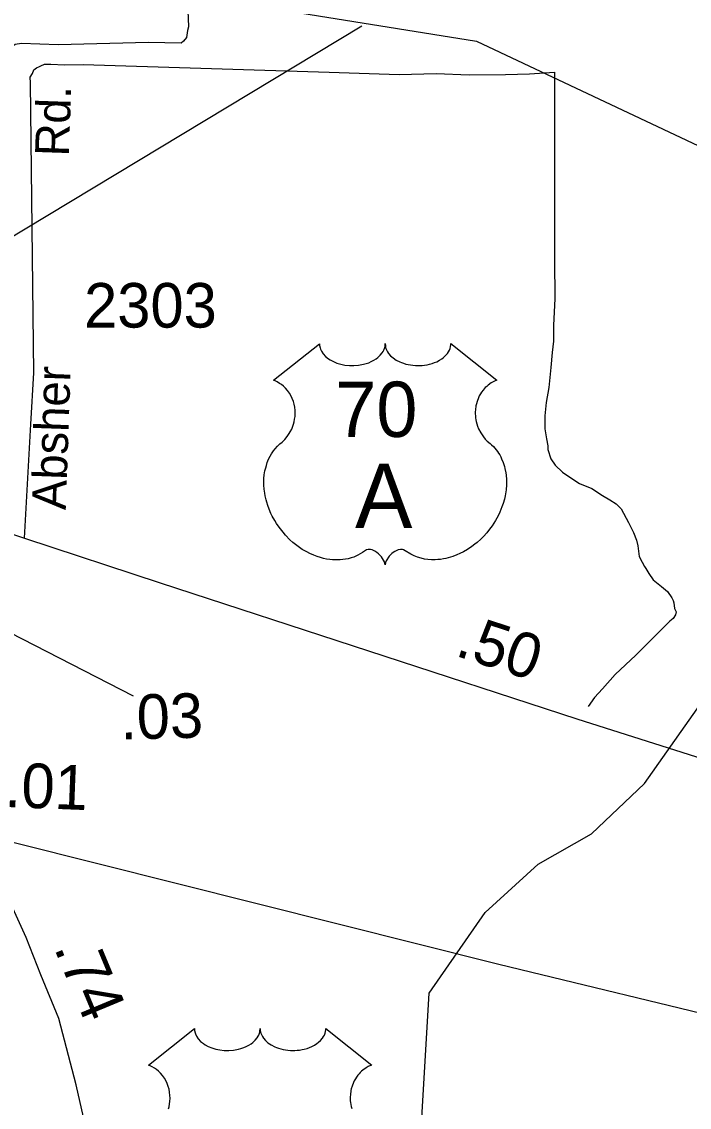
# Model space of a CAD drawing. Extents: x 2082433 to 2279600, y 546599 to 755198.
# Drawn here: x 2213407 to 2215277, y 642580 to 645622 of the extents above; entities that cross this region are included whole.
import ezdxf

# ---------------------------------------------------------------- set-up
doc = ezdxf.new("R2010")
doc.units = 0
for name, color, linetype in [('Exist Hydrographic Creek Single Shore', 7, 'Continuous'), ('Exist Hydrographic Misc Water Feature', 7, 'Continuous'), ('Exist Road Non-System Type 51', 7, 'Continuous'), ('Exist Road Primary US Attributed', 7, 'Continuous'), ('Exist Road Primary US Divided Attributed', 7, 'Continuous'), ('Exist Road Primary US Mileage Hundredths English Label', 7, 'Continuous'), ('Exist Road Primary US Shield CELL', 7, 'Continuous'), ('Exist Road Primary US Shield Number Label', 7, 'Continuous'), ('Exist Road Secondary Structure Standard Bridge Number Label', 7, 'Continuous'), ('Exist Road Secondary Type 51 Attributed', 7, 'Continuous'), ('Exist Road Secondary Type 51 Label', 7, 'Continuous'), ('Exist Road Secondary Type 51 Number Label', 7, 'Continuous'), ('Exist Utilities Electrical Transmission Line', 7, 'Continuous')]:
    doc.layers.add(name, color=color, linetype=linetype)

msp = doc.modelspace()

# ---------------------------------------------------------------- linework, layer by layer
at = {"layer": 'Exist Hydrographic Creek Single Shore'}
msp.add_lwpolyline([(2214320, 638535.2), (2214313.9, 638703.1), (2214354.9, 638820.4), (2214292.4, 639060.9), (2214119.3, 639756.9), (2214123.3, 640077.5), (2214165, 640483.4), (2214418, 641232.7), (2214366.2, 641565), (2214372.1, 641797.7), (2214518.1, 642391.7), (2214548, 642899.5), (2214705.1, 643125.9), (2214854, 643260.7), (2215003.1, 643346.2), (2215152.1, 643487.5), (2215465, 643930.5)], dxfattribs=at)
at = {"layer": 'Exist Hydrographic Misc Water Feature'}
msp.add_lwpolyline([(2213864.1, 645857.7), (2213873.9, 645608), (2213871.7, 645597.8), (2213868, 645577.7), (2213860, 645567.5), (2213853.8, 645561.6), (2213762, 645563.3), (2213508.5, 645557.3), (2213406.2, 645560.6), (2213388.4, 645558.4), (2213372.4, 645546.3), (2213362.5, 645526.2), (2213350.6, 645520.3), (2213328.5, 645518), (2213106.4, 645554.8), (2213052.3, 645579.9), (2213044.3, 645590.1), (2213044.3, 645598.2), (2213044.1, 645603.9), (2213044.1, 645614.1), (2213045.9, 645625.9)], dxfattribs=at)
at = {"layer": 'Exist Road Non-System Type 51'}
for points in [[(2213440.9, 644638), (2213430.9, 645450.8), (2213430.8, 645466.8), (2213436.6, 645476.7), (2213440.6, 645486.8), (2213448.5, 645492.8), (2213456.1, 645496.2)], [(2213456.1, 645496.2), (2213459.9, 645497.9), (2213470.5, 645503), (2213488.5, 645503), (2213526.5, 645501.4), (2213578.5, 645501.8), (2214268.3, 645480.5), (2214464.3, 645473.7), (2214568.1, 645476.6), (2214660.2, 645473.1), (2214762, 645473.8), (2214830, 645476.3), (2214899.9, 645480.8)], [(2214899.9, 645480.8), (2214899.6, 644955), (2214900.4, 644845), (2214896.9, 644771.1), (2214897.2, 644727.1), (2214893.3, 644695.2), (2214889.7, 644653), (2214884.1, 644597), (2214876.5, 644554.9), (2214872.7, 644517), (2214873, 644481), (2214877, 644453.2), (2214881.2, 644433.1), (2214881.4, 644423.1), (2214889.5, 644397.1), (2214901.5, 644379.3), (2214921.7, 644359.5), (2214947.9, 644341.5), (2214969.8, 644327.7), (2215003.9, 644314), (2215034.1, 644294.2), (2215054.3, 644282.4), (2215072.2, 644270.4), (2215086.4, 644256.5), (2215106.6, 644218.7), (2215120.8, 644190.8), (2215129, 644168.9), (2215133, 644153), (2215137.2, 644122.9), (2215145.3, 644107), (2215151.5, 644095), (2215155.5, 644089.2), (2215163.7, 644075.2), (2215175.7, 644057.4), (2215199.9, 644039.5), (2215215.8, 644025.5), (2215228.1, 644007.7), (2215232.1, 643999.6), (2215234.2, 643993.8), (2215236.2, 643977.7), (2215240.2, 643967.9), (2215238.3, 643959.7), (2215232.5, 643949.6), (2215222.5, 643941.6), (2215210.5, 643929.7), (2215127.2, 643847), (2215069.5, 643792.6), (2215033.9, 643752.5), (2215012, 643728.4), (2214994, 643703)]]:
    msp.add_lwpolyline(points, dxfattribs=at)
at = {"layer": 'Exist Road Primary US Attributed'}
for points in [[(2212624.3, 644325.2), (2212691.1, 644341.9), (2212861.8, 644344.2), (2212942.8, 644329.2), (2213030.3, 644302.4), (2213187.4, 644248.9), (2213414.1, 644174.8)], [(2213414.1, 644174.8), (2213794.4, 644049.8), (2214962.2, 643668), (2215906.3, 643368.7)]]:
    msp.add_lwpolyline(points, dxfattribs=at)
at = {"layer": 'Exist Road Primary US Divided Attributed'}
msp.add_lwpolyline([(2213833.7, 640733), (2213818.8, 640876), (2213800.2, 641030.1), (2213778.4, 641211.2), (2213756.6, 641344), (2213732.5, 641532.4), (2213692.6, 641841.6), (2213650.8, 642139.6), (2213604.9, 642440.5), (2213559.4, 642642.9), (2213511.1, 642828.6), (2213460.1, 642951.1), (2213419.2, 643055.1), (2213382.1, 643137.7), (2213310.6, 643278.9), (2213226.2, 643426.5), (2213125.5, 643576.9), (2213035.4, 643693.9), (2212951.9, 643791.4), (2212893, 643864.7), (2212765.3, 643991.9), (2212682.7, 644065.3), (2212597.3, 644127.5), (2212462.2, 644255.8)], dxfattribs=at)
at = {"layer": 'Exist Road Primary US Mileage Hundredths English Label'}
msp.add_line((2212731.7, 644237.2), (2213719.4, 643733.1), dxfattribs=at)
at = {"layer": 'Exist Road Primary US Shield CELL'}
msp.add_lwpolyline([(2214241.2, 644719.6), (2214241.5, 644714.3), (2214242.8, 644708), (2214243.8, 644704.7), (2214246.8, 644698.5), (2214251.6, 644691.1), (2214258.4, 644683.9), (2214266.1, 644677.6), (2214271.3, 644674.3), (2214280, 644669.5), (2214290, 644665.4), (2214301.1, 644662.2), (2214312.4, 644659.9), (2214324.8, 644658.5), (2214337, 644658.3), (2214350.2, 644659.3), (2214364.8, 644662.1), (2214371.6, 644663.8), (2214379.1, 644666.4), (2214386.1, 644669.3), (2214393.7, 644673.4), (2214399.9, 644677.4), (2214404.7, 644680.9), (2214411.5, 644687.4), (2214417, 644694.2), (2214419.3, 644698), (2214421.2, 644701.6), (2214423.9, 644709.4), (2214424.7, 644712.8), (2214425.2, 644719.9), (2214425.7, 644713.9), (2214426.3, 644710.2), (2214427.3, 644706.6), (2214428.8, 644702.7), (2214431.5, 644697.2), (2214434.6, 644692.6), (2214440.3, 644685.9), (2214443.9, 644682.5), (2214447.1, 644679.9), (2214455.9, 644673.9), (2214466.1, 644668.7), (2214471.1, 644666.5), (2214476.2, 644664.7), (2214482.8, 644662.7), (2214489.5, 644661.1), (2214496.2, 644660), (2214503.1, 644659), (2214510, 644658.5), (2214515.7, 644658.3), (2214522.7, 644658.4), (2214529.2, 644658.8), (2214535.8, 644659.5), (2214543.1, 644660.7), (2214548.9, 644662), (2214556.7, 644664.1), (2214563.7, 644666.6), (2214569.8, 644669.2), (2214577.8, 644673.4), (2214584.2, 644677.4), (2214589, 644681.3), (2214594.6, 644686.4), (2214599.9, 644692.6), (2214603, 644697.1), (2214605.2, 644701.7), (2214607.3, 644706.6), (2214608.5, 644711.7), (2214609.1, 644716.2), (2214609.2, 644720), (2214737.8, 644617.6), (2214734.8, 644616.4), (2214727.8, 644613), (2214722.3, 644609.7), (2214713.4, 644603.5), (2214709.6, 644600.1), (2214705.8, 644596.5), (2214702.3, 644592.7), (2214699.3, 644589.2), (2214695.5, 644584), (2214692.2, 644578.8), (2214688.9, 644573.1), (2214686.5, 644568.2), (2214682.6, 644557.8), (2214680.7, 644551.3), (2214679.5, 644545.8), (2214678, 644534.3), (2214677.6, 644528.8), (2214677.6, 644523.4), (2214677.9, 644517.7), (2214678.4, 644512.3), (2214679.4, 644506.6), (2214680.3, 644501.5), (2214681.9, 644495.4), (2214684.2, 644488.2), (2214687, 644481.3), (2214692.9, 644470.2), (2214700.4, 644458.8), (2214705.8, 644452.4), (2214711.2, 644446.9), (2214719.1, 644440.2), (2214723.4, 644436.4), (2214728.3, 644431.5), (2214736.4, 644422.1), (2214739.6, 644417.7), (2214742.9, 644412.8), (2214746, 644407.7), (2214749, 644402.2), (2214751.4, 644397.4), (2214756, 644386.4), (2214759.3, 644375.7), (2214760.8, 644370.1), (2214763.2, 644357.5), (2214764.1, 644351.2), (2214765.1, 644338.9), (2214765.1, 644324), (2214764, 644309.9), (2214761.3, 644293.4), (2214759.1, 644283.5), (2214755.7, 644272.1), (2214752.5, 644262.1), (2214746.6, 644247.4), (2214741.4, 644236.8), (2214734.6, 644224.3), (2214730, 644216.8), (2214724.6, 644208.8), (2214717.8, 644199.5), (2214709.9, 644189.6), (2214700.4, 644179.2), (2214692.8, 644171.5), (2214682.7, 644162.6), (2214676.7, 644157.5), (2214668, 644151), (2214656.2, 644143.1), (2214644.5, 644136.3), (2214634.5, 644131.3), (2214625.7, 644127.5), (2214614.3, 644123.1), (2214595.3, 644117.9), (2214588.4, 644116.4), (2214580.2, 644115.2), (2214572.6, 644114.5), (2214565.1, 644114), (2214555.1, 644114), (2214545.1, 644114.8), (2214535.7, 644116.1), (2214525.9, 644118.2), (2214515.7, 644121.2), (2214506.4, 644124.9), (2214496.9, 644129.5), (2214481, 644139.5), (2214476.4, 644142), (2214473.9, 644142.7), (2214467.7, 644143), (2214461.9, 644141.7), (2214456, 644139.4), (2214452.4, 644137.5), (2214447.7, 644134.4), (2214444, 644131.5), (2214439.6, 644127.3), (2214436.6, 644123.8), (2214434.3, 644121.1), (2214429.8, 644114), (2214428.2, 644110.7), (2214426.5, 644106.3), (2214425.1, 644100), (2214423.1, 644108), (2214420.7, 644113.3), (2214418, 644117.9), (2214415.1, 644121.9), (2214410.6, 644127.1), (2214406.6, 644130.9), (2214401.7, 644134.9), (2214396.6, 644138), (2214392.4, 644140.1), (2214388.6, 644141.6), (2214384, 644142.7), (2214380.2, 644143), (2214377.1, 644143), (2214372.8, 644142), (2214367, 644137.8), (2214361.5, 644134), (2214355.5, 644130.3), (2214348.4, 644126.5), (2214343.1, 644124), (2214336.9, 644121.6), (2214329.6, 644119.2), (2214321.7, 644117.1), (2214313.6, 644115.5), (2214306.4, 644114.4), (2214298.8, 644113.7), (2214291.9, 644113.5), (2214284.6, 644113.5), (2214277.9, 644114.1), (2214270.1, 644114.8), (2214260.3, 644116.2), (2214252.3, 644118), (2214243.8, 644120.3), (2214235, 644123), (2214225.7, 644126.6), (2214214, 644131.7), (2214205.9, 644135.9), (2214193, 644143.3), (2214178, 644153.7), (2214166.7, 644162.9), (2214158.3, 644170.4), (2214146.1, 644182.8), (2214138.9, 644191), (2214127.7, 644205.6), (2214120.4, 644216.1), (2214115.8, 644223.9), (2214108.9, 644236.3), (2214105.2, 644244.2), (2214100.3, 644255.6), (2214096.5, 644266), (2214093.3, 644275.9), (2214091.6, 644282.2), (2214089.2, 644293.2), (2214087.7, 644301), (2214086.2, 644311.7), (2214085.4, 644323), (2214085.3, 644333.5), (2214085.5, 644342.1), (2214086.5, 644352.2), (2214088.2, 644362.9), (2214090.3, 644372.1), (2214092.2, 644378.7), (2214094.9, 644386.8), (2214098.5, 644395.7), (2214102.7, 644404.2), (2214106.8, 644411.3), (2214111.9, 644418.9), (2214116.9, 644425.3), (2214123.5, 644432.5), (2214130.3, 644439), (2214136.6, 644444.1), (2214144, 644451.4), (2214147.9, 644455.8), (2214152.6, 644461.9), (2214156.3, 644467.6), (2214159.3, 644472.7), (2214163.2, 644480.3), (2214165.5, 644485.9), (2214168.5, 644494.5), (2214170, 644500.6), (2214171.5, 644508.5), (2214172.5, 644515.8), (2214172.8, 644525), (2214172.6, 644532.6), (2214171.6, 644541.5), (2214170, 644550), (2214168, 644557.5), (2214164.8, 644566), (2214161.8, 644572.2), (2214156.9, 644580.6), (2214151.4, 644588.5), (2214145.8, 644594.8), (2214140.1, 644600.5), (2214134.6, 644604.8), (2214129.4, 644608.5), (2214122.9, 644612.5), (2214116.6, 644615.6), (2214112.6, 644617.2)], close=True, dxfattribs=at)
msp.add_lwpolyline([(2213818.1, 642575.1), (2213819.6, 642581.1), (2213821.1, 642589), (2213822.1, 642596.3), (2213822.4, 642605.5), (2213822.2, 642613.1), (2213821.2, 642622), (2213819.6, 642630.5), (2213817.5, 642638), (2213814.3, 642646.5), (2213811.4, 642652.7), (2213806.5, 642661.2), (2213801, 642669), (2213795.4, 642675.4), (2213789.7, 642681.1), (2213784.2, 642685.3), (2213779, 642689), (2213772.5, 642693), (2213766.2, 642696.1), (2213762.2, 642697.7), (2213890.8, 642800.2), (2213891.1, 642794.8), (2213892.4, 642788.5), (2213893.4, 642785.3), (2213896.4, 642779), (2213901.2, 642771.7), (2213908, 642764.4), (2213915.7, 642758.1), (2213920.9, 642754.8), (2213929.6, 642750.1), (2213939.6, 642745.9), (2213950.7, 642742.7), (2213962, 642740.4), (2213974.4, 642739.1), (2213986.6, 642738.8), (2213999.8, 642739.8), (2214014.4, 642742.6), (2214021.1, 642744.4), (2214028.7, 642747), (2214035.6, 642749.8), (2214043.3, 642753.9), (2214049.5, 642757.9), (2214054.3, 642761.4), (2214061.1, 642767.9), (2214066.6, 642774.7), (2214068.8, 642778.5), (2214070.8, 642782.1), (2214073.5, 642789.9), (2214074.3, 642793.3), (2214074.8, 642800.4), (2214075.3, 642794.4), (2214075.9, 642790.7), (2214076.9, 642787.1), (2214078.4, 642783.2), (2214081.1, 642777.7), (2214084.1, 642773.2), (2214089.9, 642766.4), (2214093.4, 642763.1), (2214096.7, 642760.4), (2214105.4, 642754.4), (2214115.7, 642749.2), (2214120.7, 642747), (2214125.8, 642745.2), (2214132.4, 642743.2), (2214139.1, 642741.6), (2214145.8, 642740.5), (2214152.6, 642739.5), (2214159.6, 642739), (2214165.3, 642738.8), (2214172.3, 642738.9), (2214178.8, 642739.3), (2214185.4, 642740), (2214192.7, 642741.3), (2214198.5, 642742.5), (2214206.3, 642744.6), (2214213.3, 642747.1), (2214219.4, 642749.8), (2214227.4, 642753.9), (2214233.8, 642758), (2214238.5, 642761.8), (2214244.2, 642766.9), (2214249.5, 642773.1), (2214252.6, 642777.6), (2214254.8, 642782.2), (2214256.9, 642787.1), (2214258.1, 642792.2), (2214258.7, 642796.7), (2214258.8, 642800.6), (2214387.4, 642698.1), (2214384.4, 642697), (2214377.4, 642693.5), (2214371.9, 642690.3), (2214363, 642684), (2214359.2, 642680.6), (2214355.4, 642677), (2214351.9, 642673.2), (2214348.9, 642669.7), (2214345.1, 642664.5), (2214341.8, 642659.3), (2214338.5, 642653.6), (2214336.1, 642648.7), (2214332.2, 642638.4), (2214330.3, 642631.8), (2214329.1, 642626.3), (2214327.6, 642614.8), (2214327.2, 642609.3), (2214327.2, 642603.9), (2214327.5, 642598.2), (2214328, 642592.8), (2214329, 642587.1), (2214329.9, 642582.1), (2214331.5, 642575.9)], dxfattribs=at)
at = {"layer": 'Exist Road Secondary Structure Standard Bridge Number Label'}
msp.add_lwpolyline([(2212170.2, 644476.2), (2213229.8, 644929.8), (2214359.8, 645610.1)], dxfattribs=at)
at = {"layer": 'Exist Road Secondary Type 51 Attributed'}
msp.add_lwpolyline([(2213414.1, 644174.8), (2213432, 644494.3), (2213440.9, 644638)], dxfattribs=at)
at = {"layer": 'Exist Utilities Electrical Transmission Line'}
for points in [[(2209747, 646239.1), (2210691, 646171.5), (2211115, 646140.4), (2214681.5, 645567.3), (2219537.2, 643277.6), (2223254, 644678.5)], [(2208662, 645571.8), (2209269.8, 644396.5), (2209718.5, 644261.8), (2210615.8, 644021.9), (2211563.1, 643790.5), (2212488.3, 643547.1), (2214743.3, 642980.8), (2216117, 642648.3), (2216617.5, 642561.9), (2220905, 641493.8), (2223288.9, 639914.8)]]:
    msp.add_lwpolyline(points, dxfattribs=at)

# ---------------------------------------------------------------- texts
at = {"layer": 'Exist Road Primary US Mileage Hundredths English Label'}
for s, rotation, p in [('.50', 341.8956, (2214617.6, 643846.4)), ('.03', 1.4866, (2213684, 643610)), ('.01', 357.7586, (2213357.5, 643421.5)), ('.74', 292.6135, (2213496.2, 643027))]:
    msp.add_text(s, height=125, rotation=rotation, dxfattribs=at).set_placement(p)
at = {"layer": 'Exist Road Primary US Shield Number Label'}
for s, height, p in [('70', 155, (2214285, 644458.3)), ('A', 180, (2214340.8, 644203.4))]:
    msp.add_text(s, height=height, dxfattribs=at).set_placement(p)
at = {"layer": 'Exist Road Secondary Type 51 Label'}
for s, p in [('Rd.', (2213538.7, 645243.4)), ('Absher', (2213530.1, 644252.7))]:
    msp.add_text(s, height=95, rotation=88.0345, dxfattribs=at).set_placement(p)
at = {"layer": 'Exist Road Secondary Type 51 Number Label'}
msp.add_text('2303', height=125, dxfattribs=at).set_placement((2213581.5, 644764.7))

doc.saveas('drawing.dxf')
